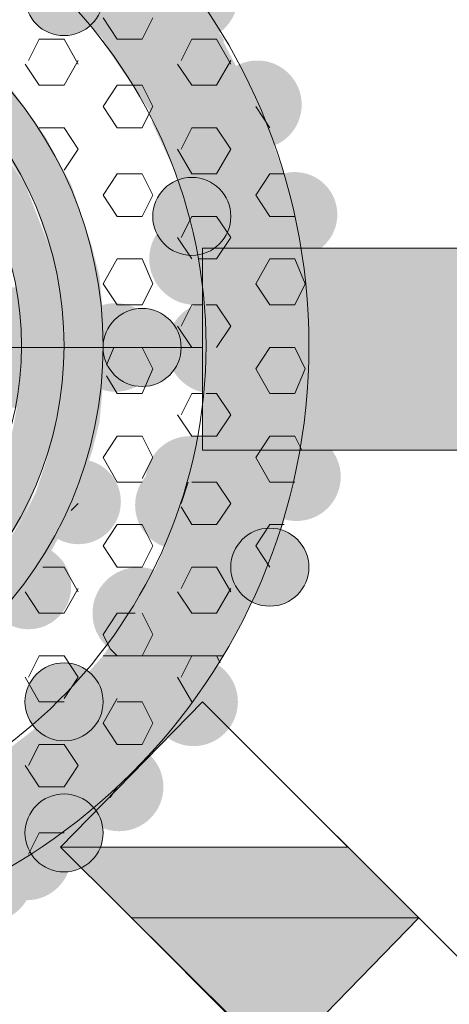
# Model space of a CAD drawing. Extents: x 3940905 to 4145695, y 925352 to 1109797.
# Tile 786 of 1056: x 4039066 to 4039127, y 1099836 to 1099977. Entities that reach past the tile are written whole.
import ezdxf

# ---------------------------------------------------------------- set-up
doc = ezdxf.new("R2010")
doc.units = 0
doc.header["$LTSCALE"] = 750
doc.header["$MEASUREMENT"] = 0
doc.layers.add('CKD Equipments', color=252, linetype='CONTINUOUS', lineweight=0)

msp = doc.modelspace()

# ---------------------------------------------------------------- hatches: boundary and pattern name
at = {"layer": 'CKD Equipments', "true_color": 0x808080}
h = msp.add_hatch(color=8, dxfattribs=at)
edge = h.paths.add_edge_path(flags=16)
edge.add_arc((4039090.55, 1099980.7), 6.36, 0, 360)
h = msp.add_hatch(color=8, dxfattribs=at)
edge = h.paths.add_edge_path(flags=16)
edge.add_arc((4039071.98, 1099980.7), 5.6, 0, 360)
h = msp.add_hatch(color=8, dxfattribs=at)
h.paths.add_polyline_path([(4039094.88, 1099974.59), (4039069.44, 1099983.24), (4039088.77, 1099983.24)])
h.paths.add_polyline_path([(4039077.58, 1099974.59), (4039094.88, 1099974.59), (4039069.44, 1099983.24)])
h = msp.add_hatch(color=8, dxfattribs=at)
h.paths.add_polyline_path([(4039094.88, 1099974.09), (4039077.58, 1099974.59), (4039094.88, 1099974.59)])
h.paths.add_polyline_path([(4039077.58, 1099974.09), (4039094.88, 1099974.09), (4039077.58, 1099974.59)])
h = msp.add_hatch(color=8, dxfattribs=at)
h.paths.add_polyline_path([(4039099.97, 1099964.42), (4039077.58, 1099974.09), (4039094.88, 1099974.09)])
h.paths.add_polyline_path([(4039084.19, 1099964.42), (4039099.97, 1099964.42), (4039077.58, 1099974.09)])
h = msp.add_hatch(color=8, dxfattribs=at)
edge = h.paths.add_edge_path(flags=16)
edge.add_arc((4039099.71, 1099965.18), 6.35, 0, 360)
h = msp.add_hatch(color=8, dxfattribs=at)
h.paths.add_polyline_path([(4039068.42, 1099961.87), (4039054.68, 1099969), (4039063.33, 1099969)])
h.paths.add_polyline_path([(4039061.3, 1099961.87), (4039068.42, 1099961.87), (4039054.68, 1099969)])
h.paths.add_polyline_path([(4039054.68, 1099969), (4039063.33, 1099969), (4039062.82, 1099969)], flags=16)
h = msp.add_hatch(color=8, dxfattribs=at)
h.paths.add_polyline_path([(4039100.99, 1099962.38), (4039084.19, 1099964.42), (4039099.97, 1099964.42)])
h.paths.add_polyline_path([(4039084.7, 1099962.38), (4039100.99, 1099962.38), (4039084.19, 1099964.42)])
h = msp.add_hatch(color=8, dxfattribs=at)
h.paths.add_polyline_path([(4039069.44, 1099960.35), (4039061.3, 1099961.87), (4039068.42, 1099961.87)])
h.paths.add_polyline_path([(4039062.32, 1099960.35), (4039069.44, 1099960.35), (4039061.3, 1099961.87)])
h = msp.add_hatch(color=8, dxfattribs=at)
h.paths.add_polyline_path([(4039104.04, 1099953.73), (4039084.7, 1099962.38), (4039100.99, 1099962.38)])
h.paths.add_polyline_path([(4039088.77, 1099953.73), (4039104.04, 1099953.73), (4039084.7, 1099962.38)])
h = msp.add_hatch(color=8, dxfattribs=at)
h.paths.add_polyline_path([(4039073, 1099953.73), (4039062.32, 1099960.35), (4039069.44, 1099960.35)])
h.paths.add_polyline_path([(4039066.39, 1099953.73), (4039073, 1099953.73), (4039062.32, 1099960.35)])
h = msp.add_hatch(color=8, dxfattribs=at)
h.paths.add_polyline_path([(4039066.39, 1099953.73), (4039056.72, 1099958.31), (4039063.33, 1099958.31)])
h.paths.add_polyline_path([(4039059.77, 1099953.73), (4039066.39, 1099953.73), (4039056.72, 1099958.31)])
h = msp.add_hatch(color=8, dxfattribs=at)
edge = h.paths.add_edge_path(flags=16)
edge.add_arc((4039090.3, 1099949.15), 5.6, 0, 360)
h = msp.add_hatch(color=8, dxfattribs=at)
edge = h.paths.add_edge_path(flags=16)
edge.add_arc((4039105.06, 1099949.41), 6.11, 0, 360)
h = msp.add_hatch(color=8, dxfattribs=at)
h.paths.add_polyline_path([(4039067.4, 1099951.19), (4039059.77, 1099953.73), (4039066.39, 1099953.73)])
h.paths.add_polyline_path([(4039061.3, 1099951.19), (4039067.4, 1099951.19), (4039059.77, 1099953.73)])
h = msp.add_hatch(color=8, dxfattribs=at)
h.paths.add_polyline_path([(4039074.02, 1099950.68), (4039066.39, 1099953.73), (4039073, 1099953.73)])
h.paths.add_polyline_path([(4039067.91, 1099950.68), (4039074.02, 1099950.68), (4039066.39, 1099953.73)])
h = msp.add_hatch(color=8, dxfattribs=at)
h.paths.add_polyline_path([(4039105.06, 1099949.66), (4039088.77, 1099953.73), (4039104.04, 1099953.73)])
h.paths.add_polyline_path([(4039089.79, 1099949.66), (4039105.06, 1099949.66), (4039088.77, 1099953.73)])
h = msp.add_hatch(color=8, dxfattribs=at)
h.paths.add_polyline_path([(4039069.95, 1099944.57), (4039061.3, 1099951.19), (4039067.4, 1099951.19)])
h.paths.add_polyline_path([(4039063.84, 1099944.57), (4039069.95, 1099944.57), (4039061.3, 1099951.19)])
h = msp.add_hatch(color=8, dxfattribs=at)
h.paths.add_polyline_path([(4039076.05, 1099944.57), (4039067.91, 1099950.68), (4039074.02, 1099950.68)])
h.paths.add_polyline_path([(4039069.95, 1099944.57), (4039076.05, 1099944.57), (4039067.91, 1099950.68)])
h = msp.add_hatch(color=8, dxfattribs=at)
edge = h.paths.add_edge_path(flags=16)
edge.add_arc((4039090.81, 1099943.05), 6.61, 0, 360)
h = msp.add_hatch(color=8, dxfattribs=at)
h.paths.add_polyline_path([(4039106.07, 1099942.03), (4039089.79, 1099949.66), (4039105.06, 1099949.66)])
h.paths.add_polyline_path([(4039091.83, 1099942.03), (4039106.07, 1099942.03), (4039089.79, 1099949.66)])
h = msp.add_hatch(color=8, dxfattribs=at)
h.paths.add_polyline_path([(4039070.46, 1099943.05), (4039063.84, 1099944.57), (4039069.95, 1099944.57)])
h.paths.add_polyline_path([(4039064.35, 1099943.05), (4039070.46, 1099943.05), (4039063.84, 1099944.57)])
h = msp.add_hatch(color=8, dxfattribs=at)
h.paths.add_polyline_path([(4039077.07, 1099940.5), (4039069.95, 1099944.57), (4039076.05, 1099944.57)])
h.paths.add_polyline_path([(4039070.97, 1099940.5), (4039077.07, 1099940.5), (4039069.95, 1099944.57)])
at = {"layer": 'CKD Equipments', "true_color": 0xff0000}
h = msp.add_hatch(color=1, dxfattribs=at)
h.paths.add_polyline_path([(4039091.83, 1099915.57), (4039143.73, 1099944.57), (4039091.83, 1099944.57)])
h.paths.add_polyline_path([(4039143.73, 1099915.57), (4039091.83, 1099915.57), (4039143.73, 1099944.57)])
at = {"layer": 'CKD Equipments', "true_color": 0x808080}
h = msp.add_hatch(color=8, dxfattribs=at)
h.paths.add_polyline_path([(4039071.98, 1099934.91), (4039064.35, 1099943.05), (4039070.46, 1099943.05)])
h.paths.add_polyline_path([(4039065.88, 1099934.91), (4039071.98, 1099934.91), (4039064.35, 1099943.05)])
h = msp.add_hatch(color=8, dxfattribs=at)
h.paths.add_polyline_path([(4039107.09, 1099936.94), (4039091.83, 1099942.03), (4039106.07, 1099942.03)])
h.paths.add_polyline_path([(4039092.34, 1099936.94), (4039107.09, 1099936.94), (4039091.83, 1099942.03)])
h = msp.add_hatch(color=8, dxfattribs=at)
h.paths.add_polyline_path([(4039077.58, 1099934.91), (4039070.97, 1099940.5), (4039077.07, 1099940.5)])
h.paths.add_polyline_path([(4039071.98, 1099934.91), (4039077.58, 1099934.91), (4039070.97, 1099940.5)])
h = msp.add_hatch(color=8, dxfattribs=at)
h.paths.add_polyline_path([(4039066.39, 1099934.4), (4038975.82, 1099938.98), (4039065.37, 1099938.98)])
h.paths.add_polyline_path([(4038975.31, 1099934.4), (4039066.39, 1099934.4), (4038975.82, 1099938.98)])
h = msp.add_hatch(color=8, dxfattribs=at)
edge = h.paths.add_edge_path(flags=16)
edge.add_arc((4039079.36, 1099930.33), 6.36, 0, 360)
h = msp.add_hatch(color=8, dxfattribs=at)
edge = h.paths.add_edge_path(flags=16)
edge.add_arc((4039093.35, 1099930.33), 6.61, 0, 360)
h = msp.add_hatch(color=8, dxfattribs=at)
h.paths.add_polyline_path([(4039107.09, 1099930.33), (4039092.34, 1099936.94), (4039107.09, 1099936.94)])
h.paths.add_polyline_path([(4039092.84, 1099930.33), (4039107.09, 1099930.33), (4039092.34, 1099936.94)])
h = msp.add_hatch(color=8, dxfattribs=at)
h.paths.add_polyline_path([(4039071.98, 1099934.4), (4039065.88, 1099934.91), (4039071.98, 1099934.91)])
h.paths.add_polyline_path([(4039066.39, 1099934.4), (4039071.98, 1099934.4), (4039065.88, 1099934.91)])
h = msp.add_hatch(color=8, dxfattribs=at)
h.paths.add_polyline_path([(4039078.09, 1099930.33), (4039071.98, 1099934.91), (4039077.58, 1099934.91)])
h.paths.add_polyline_path([(4039071.98, 1099930.33), (4039078.09, 1099930.33), (4039071.98, 1099934.91)])
h = msp.add_hatch(color=8, dxfattribs=at)
edge = h.paths.add_edge_path(flags=16)
edge.add_arc((4039083.18, 1099930.33), 5.6, 0, 360)
h = msp.add_hatch(color=8, dxfattribs=at)
h.paths.add_polyline_path([(4039066.39, 1099930.33), (4038975.31, 1099934.4), (4039066.39, 1099934.4)])
h.paths.add_polyline_path([(4038974.8, 1099930.33), (4039066.39, 1099930.33), (4038975.31, 1099934.4)])
h = msp.add_hatch(color=8, dxfattribs=at)
h.paths.add_polyline_path([(4039071.98, 1099925.75), (4039066.39, 1099934.4), (4039071.98, 1099934.4)])
h.paths.add_polyline_path([(4039066.39, 1099925.75), (4039071.98, 1099925.75), (4039066.39, 1099934.4)])
h = msp.add_hatch(color=8, dxfattribs=at)
h.paths.add_polyline_path([(4039066.39, 1099925.75), (4038974.8, 1099930.33), (4039066.39, 1099930.33)])
h.paths.add_polyline_path([(4038975.31, 1099925.75), (4039066.39, 1099925.75), (4038974.8, 1099930.33)])
h = msp.add_hatch(color=8, dxfattribs=at)
h.paths.add_polyline_path([(4039077.58, 1099925.24), (4039071.98, 1099930.33), (4039078.09, 1099930.33)])
h.paths.add_polyline_path([(4039071.98, 1099925.24), (4039077.58, 1099925.24), (4039071.98, 1099930.33)])
h = msp.add_hatch(color=8, dxfattribs=at)
h.paths.add_polyline_path([(4039107.09, 1099923.71), (4039092.84, 1099930.33), (4039107.09, 1099930.33)])
h.paths.add_polyline_path([(4039092.34, 1099923.71), (4039107.09, 1099923.71), (4039092.84, 1099930.33)])
h = msp.add_hatch(color=8, dxfattribs=at)
h.paths.add_polyline_path([(4039065.37, 1099921.68), (4038975.31, 1099925.75), (4039066.39, 1099925.75)])
h.paths.add_polyline_path([(4038975.82, 1099921.68), (4039065.37, 1099921.68), (4038975.31, 1099925.75)])
h = msp.add_hatch(color=8, dxfattribs=at)
h.paths.add_polyline_path([(4039070.46, 1099917.1), (4039065.88, 1099925.24), (4039071.98, 1099925.24)])
h.paths.add_polyline_path([(4039064.35, 1099917.1), (4039070.46, 1099917.1), (4039065.88, 1099925.24)])
h = msp.add_hatch(color=8, dxfattribs=at)
h.paths.add_polyline_path([(4039071.98, 1099925.24), (4039066.39, 1099925.75), (4039071.98, 1099925.75)])
h.paths.add_polyline_path([(4039065.88, 1099925.24), (4039071.98, 1099925.24), (4039066.39, 1099925.75)])
h = msp.add_hatch(color=8, dxfattribs=at)
h.paths.add_polyline_path([(4039077.07, 1099919.64), (4039071.98, 1099925.24), (4039077.58, 1099925.24)])
h.paths.add_polyline_path([(4039070.97, 1099919.64), (4039077.07, 1099919.64), (4039071.98, 1099925.24)])
h = msp.add_hatch(color=8, dxfattribs=at)
h.paths.add_polyline_path([(4039106.07, 1099918.12), (4039092.34, 1099923.71), (4039107.09, 1099923.71)])
h.paths.add_polyline_path([(4039091.83, 1099918.12), (4039106.07, 1099918.12), (4039092.34, 1099923.71)])
h = msp.add_hatch(color=8, dxfattribs=at)
h.paths.add_polyline_path([(4039076.05, 1099915.57), (4039070.97, 1099919.64), (4039077.07, 1099919.64)])
h.paths.add_polyline_path([(4039069.95, 1099915.57), (4039076.05, 1099915.57), (4039070.97, 1099919.64)])
h = msp.add_hatch(color=8, dxfattribs=at)
h.paths.add_polyline_path([(4039105.06, 1099910.48), (4039091.83, 1099918.12), (4039106.07, 1099918.12)])
h.paths.add_polyline_path([(4039089.79, 1099910.48), (4039105.06, 1099910.48), (4039091.83, 1099918.12)])
h = msp.add_hatch(color=8, dxfattribs=at)
edge = h.paths.add_edge_path(flags=16)
edge.add_arc((4039105.31, 1099911.76), 6.35, 0, 360)
h = msp.add_hatch(color=8, dxfattribs=at)
h.paths.add_polyline_path([(4039069.95, 1099915.57), (4039064.35, 1099917.1), (4039070.46, 1099917.1)])
h.paths.add_polyline_path([(4039063.84, 1099915.57), (4039069.95, 1099915.57), (4039064.35, 1099917.1)])
h = msp.add_hatch(color=8, dxfattribs=at)
edge = h.paths.add_edge_path(flags=16)
edge.add_arc((4039090.05, 1099911.25), 6.35, 0, 360)
h = msp.add_hatch(color=8, dxfattribs=at)
h.paths.add_polyline_path([(4039067.4, 1099908.96), (4039063.84, 1099915.57), (4039069.95, 1099915.57)])
h.paths.add_polyline_path([(4039061.3, 1099908.96), (4039067.4, 1099908.96), (4039063.84, 1099915.57)])
h = msp.add_hatch(color=8, dxfattribs=at)
h.paths.add_polyline_path([(4039074.02, 1099909.47), (4039069.95, 1099915.57), (4039076.05, 1099915.57)])
h.paths.add_polyline_path([(4039067.91, 1099909.47), (4039074.02, 1099909.47), (4039069.95, 1099915.57)])
h = msp.add_hatch(color=8, dxfattribs=at)
edge = h.paths.add_edge_path(flags=16)
edge.add_arc((4039074.02, 1099908.19), 6.11, 0, 360)
h = msp.add_hatch(color=8, dxfattribs=at)
edge = h.paths.add_edge_path(flags=16)
edge.add_arc((4039088.52, 1099907.68), 6.35, 0, 360)
h = msp.add_hatch(color=8, dxfattribs=at)
h.paths.add_polyline_path([(4039073, 1099906.41), (4039067.91, 1099909.47), (4039074.02, 1099909.47)])
h.paths.add_polyline_path([(4039066.39, 1099906.41), (4039073, 1099906.41), (4039067.91, 1099909.47)])
h = msp.add_hatch(color=8, dxfattribs=at)
h.paths.add_polyline_path([(4039104.04, 1099906.92), (4039089.79, 1099910.48), (4039105.06, 1099910.48)])
h.paths.add_polyline_path([(4039088.77, 1099906.92), (4039104.04, 1099906.92), (4039089.79, 1099910.48)])
h = msp.add_hatch(color=8, dxfattribs=at)
h.paths.add_polyline_path([(4039066.39, 1099906.41), (4039061.3, 1099908.96), (4039067.4, 1099908.96)])
h.paths.add_polyline_path([(4039059.77, 1099906.41), (4039066.39, 1099906.41), (4039061.3, 1099908.96)])
h = msp.add_hatch(color=8, dxfattribs=at)
h.paths.add_polyline_path([(4039100.99, 1099897.76), (4039088.77, 1099906.92), (4039104.04, 1099906.92)])
h.paths.add_polyline_path([(4039084.7, 1099897.76), (4039100.99, 1099897.76), (4039088.77, 1099906.92)])
h = msp.add_hatch(color=8, dxfattribs=at)
h.paths.add_polyline_path([(4039063.33, 1099901.83), (4039059.77, 1099906.41), (4039066.39, 1099906.41)])
h.paths.add_polyline_path([(4039056.72, 1099901.83), (4039063.33, 1099901.83), (4039059.77, 1099906.41)])
h = msp.add_hatch(color=8, dxfattribs=at)
h.paths.add_polyline_path([(4039069.44, 1099899.8), (4039066.39, 1099906.41), (4039073, 1099906.41)])
h.paths.add_polyline_path([(4039062.32, 1099899.8), (4039069.44, 1099899.8), (4039066.39, 1099906.41)])
h = msp.add_hatch(color=8, dxfattribs=at)
edge = h.paths.add_edge_path(flags=16)
edge.add_arc((4039101.49, 1099898.78), 5.6, 0, 360)
h = msp.add_hatch(color=8, dxfattribs=at)
edge = h.paths.add_edge_path(flags=16)
edge.add_arc((4039066.89, 1099895.98), 6.11, 0, 360)
h = msp.add_hatch(color=8, dxfattribs=at)
h.paths.add_polyline_path([(4039068.42, 1099898.27), (4039062.32, 1099899.8), (4039069.44, 1099899.8)])
h.paths.add_polyline_path([(4039061.3, 1099898.27), (4039068.42, 1099898.27), (4039062.32, 1099899.8)])
h = msp.add_hatch(color=8, dxfattribs=at)
h.paths.add_polyline_path([(4039063.33, 1099891.66), (4039061.3, 1099898.27), (4039068.42, 1099898.27)])
h.paths.add_polyline_path([(4039054.68, 1099891.66), (4039063.33, 1099891.66), (4039061.3, 1099898.27)])
h = msp.add_hatch(color=8, dxfattribs=at)
edge = h.paths.add_edge_path(flags=16)
edge.add_arc((4039082.67, 1099892.17), 6.61, 0, 360)
h = msp.add_hatch(color=8, dxfattribs=at)
h.paths.add_polyline_path([(4039099.97, 1099895.73), (4039084.7, 1099897.76), (4039100.99, 1099897.76)])
h.paths.add_polyline_path([(4039084.19, 1099895.73), (4039099.97, 1099895.73), (4039084.7, 1099897.76)])
h = msp.add_hatch(color=8, dxfattribs=at)
h.paths.add_polyline_path([(4039094.88, 1099886.06), (4039084.19, 1099895.73), (4039099.97, 1099895.73)])
h.paths.add_polyline_path([(4039077.58, 1099886.06), (4039094.88, 1099886.06), (4039084.19, 1099895.73)])
h = msp.add_hatch(color=8, dxfattribs=at)
h.paths.add_polyline_path([(4039088.77, 1099876.9), (4039077.58, 1099886.06), (4039094.88, 1099886.06)])
h.paths.add_polyline_path([(4039069.44, 1099876.9), (4039088.77, 1099876.9), (4039077.58, 1099886.06)])
h = msp.add_hatch(color=8, dxfattribs=at)
edge = h.paths.add_edge_path(flags=16)
edge.add_arc((4039090.55, 1099879.45), 6.36, 0, 360)
h = msp.add_hatch(color=8, dxfattribs=at)
edge = h.paths.add_edge_path(flags=16)
edge.add_arc((4039071.98, 1099879.45), 5.6, 0, 360)
h = msp.add_hatch(color=8, dxfattribs=at)
h.paths.add_polyline_path([(4039087.25, 1099874.87), (4039069.44, 1099876.9), (4039088.77, 1099876.9)])
h.paths.add_polyline_path([(4039066.89, 1099874.87), (4039087.25, 1099874.87), (4039069.44, 1099876.9)])
h = msp.add_hatch(color=8, dxfattribs=at)
h.paths.add_polyline_path([(4039082.67, 1099869.78), (4039066.89, 1099874.87), (4039087.25, 1099874.87)])
h.paths.add_polyline_path([(4039060.28, 1099869.78), (4039082.67, 1099869.78), (4039066.89, 1099874.87)])
h = msp.add_hatch(color=8, dxfattribs=at)
edge = h.paths.add_edge_path(flags=16)
edge.add_arc((4039079.87, 1099867.23), 6.36, 0, 360)
h = msp.add_hatch(color=8, dxfattribs=at)
h.paths.add_polyline_path([(4039078.09, 1099865.2), (4039060.28, 1099869.78), (4039082.67, 1099869.78)])
h.paths.add_polyline_path([(4039052.14, 1099865.2), (4039078.09, 1099865.2), (4039060.28, 1099869.78)])
h = msp.add_hatch(color=8, dxfattribs=at)
edge = h.paths.add_edge_path(flags=16)
edge.add_arc((4039071.98, 1099860.62), 5.6, 0, 360)
h = msp.add_hatch(color=8, dxfattribs=at)
h.paths.add_polyline_path([(4039071.47, 1099860.11), (4039049.6, 1099864.18), (4039076.56, 1099864.18)])
h.paths.add_polyline_path([(4039038.4, 1099860.11), (4039071.47, 1099860.11), (4039049.6, 1099864.18)])
h = msp.add_hatch(color=8, dxfattribs=at)
h.paths.add_polyline_path([(4039076.56, 1099864.18), (4039052.14, 1099865.2), (4039078.09, 1099865.2)])
h.paths.add_polyline_path([(4039049.6, 1099864.18), (4039076.56, 1099864.18), (4039052.14, 1099865.2)])
h = msp.add_hatch(color=8, dxfattribs=at)
edge = h.paths.add_edge_path(flags=16)
edge.add_arc((4039066.64, 1099857.31), 6.35, 0, 360)
h = msp.add_hatch(color=8, dxfattribs=at)
h.paths.add_polyline_path([(4039068.93, 1099858.58), (4039038.4, 1099860.11), (4039071.47, 1099860.11)])
h.paths.add_polyline_path([(4039026.7, 1099858.58), (4039068.93, 1099858.58), (4039038.4, 1099860.11)])
h = msp.add_hatch(color=8, dxfattribs=at)
edge = h.paths.add_edge_path(flags=16)
edge.add_arc((4039061.3, 1099854.01), 6.11, 0, 360)
h = msp.add_hatch(color=8, dxfattribs=at)
h.paths.add_polyline_path([(4039067.91, 1099857.57), (4038972.76, 1099858.58), (4039068.93, 1099858.58)])
h.paths.add_polyline_path([(4038974.29, 1099857.57), (4039067.91, 1099857.57), (4038972.76, 1099858.58)])
at = {"layer": 'CKD Equipments', "true_color": 0xff0000}
h = msp.add_hatch(color=1, dxfattribs=at)
h.paths.add_polyline_path([(4039081.65, 1099848.41), (4039112.69, 1099858.58), (4039071.47, 1099858.58)])
h.paths.add_polyline_path([(4039122.86, 1099848.41), (4039081.65, 1099848.41), (4039112.69, 1099858.58)])
at = {"layer": 'CKD Equipments', "true_color": 0x808080}
h = msp.add_hatch(color=8, dxfattribs=at)
h.paths.add_polyline_path([(4039061.3, 1099854.01), (4038974.29, 1099857.57), (4039067.91, 1099857.57)])
h.paths.add_polyline_path([(4038979.38, 1099854.01), (4039061.3, 1099854.01), (4038974.29, 1099857.57)])

# ---------------------------------------------------------------- linework, layer by layer
at = {"layer": 'CKD Equipments', "color": 8, "true_color": 0x808080}
for p, q in [((4039077.58, 1099977.65, -7.61), (4039079.61, 1099974.59, -7.61)), ((4039084.7, 1099977.65, -7.61), (4039083.18, 1099974.59, -7.61)), ((4039068.42, 1099974.59, -7.61), (4039066.89, 1099971.54, -7.61)), ((4039071.98, 1099974.59, -7.61), (4039068.42, 1099974.59, -7.61)), ((4039071.98, 1099974.59, -7.61), (4039074.02, 1099971.03, -7.61)), ((4039083.18, 1099974.59, -7.61), (4039079.61, 1099974.59, -7.61)), ((4039090.3, 1099974.59, -7.61), (4039088.77, 1099971.54, -7.61)), ((4039093.86, 1099974.59, -7.61), (4039090.3, 1099974.59, -7.61)), ((4039093.86, 1099974.59, -7.61), (4039095.9, 1099971.03, -7.61)), ((4039074.02, 1099971.54, -7.61), (4039071.98, 1099967.98, -7.61)), ((4039095.9, 1099971.54, -7.61), (4039093.86, 1099967.98, -7.61)), ((4039066.39, 1099971.03, -7.61), (4039068.42, 1099967.98, -7.61)), ((4039088.26, 1099971.03, -7.61), (4039090.3, 1099967.98, -7.61)), ((4039071.98, 1099967.98, -7.61), (4039068.42, 1099967.98, -7.61)), ((4039079.61, 1099967.98, -7.61), (4039077.58, 1099964.93, -7.61)), ((4039081.65, 1099967.98, -7.61), (4039079.61, 1099967.98, -7.61)), ((4039083.18, 1099967.98, -7.61), (4039081.65, 1099967.98, -7.61)), ((4039083.18, 1099967.98, -7.61), (4039084.7, 1099964.93, -7.61)), ((4039093.86, 1099967.98, -7.61), (4039090.3, 1099967.98, -7.61)), ((4039077.58, 1099964.93, -7.61), (4039079.61, 1099961.87, -7.61)), ((4039084.7, 1099964.93, -7.61), (4039084.19, 1099963.91, -7.61)), ((4039099.46, 1099964.93, -7.61), (4039101.49, 1099961.87, -7.61)), ((4039084.19, 1099963.91, -7.61), (4039083.18, 1099961.87, -7.61)), ((4039071.98, 1099961.87, -7.61), (4039068.42, 1099961.87, -7.61)), ((4039071.98, 1099961.87, -7.61), (4039074.02, 1099958.82, -7.61)), ((4039083.18, 1099961.87, -7.61), (4039079.61, 1099961.87, -7.61)), ((4039090.3, 1099961.87, -7.61), (4039088.77, 1099958.82, -7.61)), ((4039093.86, 1099961.87, -7.61), (4039090.3, 1099961.87, -7.61)), ((4039093.86, 1099961.87, -7.61), (4039095.9, 1099958.82, -7.61)), ((4039074.02, 1099958.82, -7.61), (4039071.98, 1099955.77, -7.61)), ((4039088.26, 1099958.82, -7.61), (4039090.3, 1099955.26, -7.61)), ((4039095.9, 1099958.82, -7.61), (4039093.86, 1099955.26, -7.61)), ((4039079.61, 1099955.26, -7.61), (4039077.58, 1099952.21, -7.61)), ((4039083.18, 1099955.26, -7.61), (4039079.61, 1099955.26, -7.61)), ((4039083.18, 1099955.26, -7.61), (4039084.7, 1099952.21, -7.61)), ((4039093.86, 1099955.26, -7.61), (4039090.3, 1099955.26, -7.61)), ((4039101.49, 1099955.26, -7.61), (4039099.46, 1099952.21, -7.61)), ((4039103.53, 1099955.26, -7.61), (4039101.49, 1099955.26, -7.61)), ((4039077.58, 1099952.21, -7.61), (4039079.61, 1099949.15, -7.61)), ((4039084.7, 1099952.21, -7.61), (4039083.18, 1099949.15, -7.61)), ((4039099.46, 1099952.21, -7.61), (4039101.49, 1099949.15, -7.61)), ((4039083.18, 1099949.15, -7.61), (4039079.61, 1099949.15, -7.61)), ((4039090.3, 1099949.15, -7.61), (4039088.77, 1099946.1, -7.61)), ((4039093.86, 1099949.15, -7.61), (4039090.3, 1099949.15, -7.61)), ((4039093.86, 1099949.15, -7.61), (4039095.9, 1099946.1, -7.61)), ((4039105.06, 1099949.15, -7.61), (4039101.49, 1099949.15, -7.61)), ((4039088.26, 1099946.1, -7.61), (4039090.3, 1099943.05, -7.61)), ((4039095.9, 1099946.1, -7.61), (4039093.86, 1099943.05, -7.61)), ((4039195.62, 1099944.57, -7.61), (4039091.83, 1099944.57, -7.61)), ((4039091.83, 1099944.57, -7.61), (4039091.83, 1099915.57, -7.61)), ((4039079.61, 1099943.05, -7.61), (4039077.58, 1099939.49, -7.61)), ((4039083.18, 1099943.05, -7.61), (4039079.61, 1099943.05, -7.61)), ((4039083.18, 1099943.05, -7.61), (4039084.7, 1099939.49, -7.61)), ((4039093.86, 1099943.05, -7.61), (4039091.32, 1099943.05, -7.61)), ((4039101.49, 1099943.05, -7.61), (4039099.46, 1099939.49, -7.61)), ((4039105.06, 1099943.05, -7.61), (4039101.49, 1099943.05, -7.61)), ((4039105.06, 1099943.05, -7.61), (4039106.58, 1099939.49, -7.61)), ((4039077.58, 1099939.49, -7.61), (4039079.61, 1099936.43, -7.61)), ((4039084.7, 1099939.49, -7.61), (4039083.18, 1099936.43, -7.61)), ((4039099.46, 1099939.49, -7.61), (4039101.49, 1099936.43, -7.61)), ((4039106.58, 1099939.49, -7.61), (4039105.06, 1099936.43, -7.61)), ((4039083.18, 1099936.43, -7.61), (4039079.61, 1099936.43, -7.61)), ((4039090.3, 1099936.43, -7.61), (4039088.77, 1099933.38, -7.61)), ((4039091.83, 1099936.43, -7.61), (4039090.3, 1099936.43, -7.61)), ((4039093.86, 1099936.43, -7.61), (4039092.34, 1099936.43, -7.61)), ((4039093.86, 1099936.43, -7.61), (4039095.9, 1099933.38, -7.61)), ((4039105.06, 1099936.43, -7.61), (4039101.49, 1099936.43, -7.61)), ((4039088.26, 1099933.38, -7.61), (4039090.3, 1099930.33, -7.61)), ((4039095.9, 1099933.38, -7.61), (4039093.86, 1099930.33, -7.61)), ((4039091.83, 1099930.33, -7.61), (4038949.36, 1099930.33, -7.61)), ((4039079.11, 1099930.33, -7.61), (4039078.09, 1099927.78, -7.61)), ((4039083.18, 1099930.33, -7.61), (4039079.61, 1099930.33, -7.61)), ((4039083.18, 1099930.33, -7.61), (4039084.7, 1099927.27, -7.61)), ((4039091.83, 1099930.33, -7.61), (4039090.3, 1099930.33, -7.61)), ((4039101.49, 1099930.33, -7.61), (4039099.46, 1099927.27, -7.61)), ((4039105.06, 1099930.33, -7.61), (4039101.49, 1099930.33, -7.61)), ((4039105.06, 1099930.33, -7.61), (4039106.58, 1099927.27, -7.61)), ((4039078.09, 1099926.26, -7.61), (4039079.61, 1099923.71, -7.61)), ((4039084.7, 1099927.27, -7.61), (4039083.18, 1099923.71, -7.61)), ((4039099.46, 1099927.27, -7.61), (4039101.49, 1099923.71, -7.61)), ((4039106.58, 1099927.27, -7.61), (4039105.06, 1099923.71, -7.61)), ((4039083.18, 1099923.71, -7.61), (4039079.61, 1099923.71, -7.61)), ((4039090.3, 1099923.71, -7.61), (4039088.77, 1099920.66, -7.61)), ((4039091.83, 1099923.71, -7.61), (4039090.3, 1099923.71, -7.61)), ((4039093.86, 1099923.71, -7.61), (4039092.34, 1099923.71, -7.61)), ((4039093.86, 1099923.71, -7.61), (4039095.9, 1099920.66, -7.61)), ((4039105.06, 1099923.71, -7.61), (4039101.49, 1099923.71, -7.61)), ((4039088.26, 1099920.66, -7.61), (4039090.3, 1099917.61, -7.61)), ((4039095.9, 1099920.66, -7.61), (4039093.86, 1099917.61, -7.61)), ((4039079.61, 1099917.61, -7.61), (4039077.58, 1099914.55, -7.61)), ((4039083.18, 1099917.61, -7.61), (4039079.61, 1099917.61, -7.61)), ((4039083.18, 1099917.61, -7.61), (4039084.7, 1099914.55, -7.61)), ((4039091.83, 1099917.61, -7.61), (4039090.3, 1099917.61, -7.61)), ((4039093.86, 1099917.61, -7.61), (4039091.83, 1099917.61, -7.61)), ((4039101.49, 1099917.61, -7.61), (4039099.46, 1099914.55, -7.61)), ((4039105.06, 1099917.61, -7.61), (4039101.49, 1099917.61, -7.61)), ((4039105.06, 1099917.61, -7.61), (4039106.07, 1099915.57, -7.61)), ((4039091.83, 1099915.57, -7.61), (4039195.62, 1099915.57, -7.61)), ((4039077.58, 1099914.55, -7.61), (4039079.61, 1099910.99, -7.61)), ((4039084.7, 1099914.55, -7.61), (4039083.18, 1099911.5, -7.61)), ((4039099.46, 1099914.55, -7.61), (4039101.49, 1099910.99, -7.61)), ((4039083.18, 1099910.99, -7.61), (4039079.61, 1099910.99, -7.61)), ((4039089.79, 1099910.99, -7.61), (4039088.77, 1099907.94, -7.61)), ((4039093.86, 1099910.99, -7.61), (4039090.3, 1099910.99, -7.61)), ((4039093.86, 1099910.99, -7.61), (4039095.9, 1099907.94, -7.61)), ((4039105.06, 1099910.99, -7.61), (4039101.49, 1099910.99, -7.61)), ((4039074.02, 1099907.94, -7.61), (4039073, 1099906.92, -7.61)), ((4039095.9, 1099907.94, -7.61), (4039093.86, 1099904.89, -7.61)), ((4039088.77, 1099907.43, -7.61), (4039090.3, 1099904.89, -7.61)), ((4039079.61, 1099904.89, -7.61), (4039077.58, 1099901.83, -7.61)), ((4039083.18, 1099904.89, -7.61), (4039079.61, 1099904.89, -7.61)), ((4039083.18, 1099904.89, -7.61), (4039084.7, 1099901.83, -7.61)), ((4039093.86, 1099904.89, -7.61), (4039090.3, 1099904.89, -7.61)), ((4039101.49, 1099904.89, -7.61), (4039099.46, 1099901.83, -7.61)), ((4039103.53, 1099904.89, -7.61), (4039101.49, 1099904.89, -7.61)), ((4039077.58, 1099901.83, -7.61), (4039079.61, 1099898.78, -7.61)), ((4039084.7, 1099901.83, -7.61), (4039083.18, 1099898.78, -7.61)), ((4039099.46, 1099901.83, -7.61), (4039101.49, 1099898.78, -7.61)), ((4039071.98, 1099898.78, -7.61), (4039068.93, 1099898.78, -7.61)), ((4039071.98, 1099898.78, -7.61), (4039074.02, 1099895.22, -7.61)), ((4039083.18, 1099898.78, -7.61), (4039079.61, 1099898.78, -7.61)), ((4039090.3, 1099898.78, -7.61), (4039088.77, 1099895.73, -7.61)), ((4039093.86, 1099898.78, -7.61), (4039090.3, 1099898.78, -7.61)), ((4039093.86, 1099898.78, -7.61), (4039095.9, 1099895.22, -7.61)), ((4039066.39, 1099895.22, -7.61), (4039068.42, 1099892.17, -7.61)), ((4039074.02, 1099895.73, -7.61), (4039071.98, 1099892.17, -7.61)), ((4039088.26, 1099895.22, -7.61), (4039090.3, 1099892.17, -7.61)), ((4039095.9, 1099895.73, -7.61), (4039093.86, 1099892.17, -7.61)), ((4039071.98, 1099892.17, -7.61), (4039068.42, 1099892.17, -7.61)), ((4039079.61, 1099892.17, -7.61), (4039077.58, 1099889.11, -7.61)), ((4039082.16, 1099892.17, -7.61), (4039079.61, 1099892.17, -7.61)), ((4039083.18, 1099892.17, -7.61), (4039084.7, 1099889.11, -7.61)), ((4039093.86, 1099892.17, -7.61), (4039090.3, 1099892.17, -7.61)), ((4039077.58, 1099889.11, -7.61), (4039078.6, 1099887.08, -7.61)), ((4039084.7, 1099889.11, -7.61), (4039083.18, 1099886.06, -7.61)), ((4039078.6, 1099887.08, -7.61), (4039079.61, 1099886.06, -7.61)), ((4039068.42, 1099886.06, -7.61), (4039066.89, 1099883.01, -7.61)), ((4039071.98, 1099886.06, -7.61), (4039068.42, 1099886.06, -7.61)), ((4039071.98, 1099886.06, -7.61), (4039074.02, 1099883.01, -7.61)), ((4039094.88, 1099886.06, -7.61), (4039077.58, 1099886.06, -7.61)), ((4039077.58, 1099886.06, -7.61), (4039077.58, 1099886.06, -7.61)), ((4039077.58, 1099886.06, -7.61), (4039094.88, 1099886.06, -7.61)), ((4039077.58, 1099886.06, -7.61), (4039077.58, 1099886.06, -7.61)), ((4039077.58, 1099886.06, -7.61), (4039094.88, 1099886.06, -7.61)), ((4039094.88, 1099886.06, -7.61), (4039077.58, 1099886.06, -7.61)), ((4039077.58, 1099886.06, -7.61), (4039077.58, 1099886.06, -7.61)), ((4039083.18, 1099886.06, -7.61), (4039079.61, 1099886.06, -7.61)), ((4039090.3, 1099886.06, -7.61), (4039088.77, 1099883.01, -7.61)), ((4039093.86, 1099886.06, -7.61), (4039090.3, 1099886.06, -7.61)), ((4039093.86, 1099886.06, -7.61), (4039094.37, 1099885.04, -7.61)), ((4039066.39, 1099883.01, -7.61), (4039068.42, 1099879.45, -7.61)), ((4039074.02, 1099883.01, -7.61), (4039071.98, 1099879.95, -7.61)), ((4039088.26, 1099883.01, -7.61), (4039090.3, 1099879.45, -7.61)), ((4039079.61, 1099879.95, -7.61), (4039077.58, 1099876.39, -7.61)), ((4039071.98, 1099879.45, -7.61), (4039068.42, 1099879.45, -7.61)), ((4039071.47, 1099858.58, -7.61), (4039091.83, 1099879.45, -7.61)), ((4039083.18, 1099879.45, -7.61), (4039079.61, 1099879.45, -7.61)), ((4039083.18, 1099879.45, -7.61), (4039084.7, 1099876.39, -7.61)), ((4039091.83, 1099879.45, -7.61), (4039185.45, 1099785.82, -7.61)), ((4039077.58, 1099876.39, -7.61), (4039079.61, 1099873.34, -7.61)), ((4039084.7, 1099876.39, -7.61), (4039083.18, 1099873.34, -7.61)), ((4039068.42, 1099873.34, -7.61), (4039066.89, 1099870.29, -7.61)), ((4039071.98, 1099873.34, -7.61), (4039068.42, 1099873.34, -7.61)), ((4039071.98, 1099873.34, -7.61), (4039074.02, 1099870.29, -7.61)), ((4039083.18, 1099873.34, -7.61), (4039079.61, 1099873.34, -7.61)), ((4039066.39, 1099870.29, -7.61), (4039068.42, 1099867.23, -7.61)), ((4039074.02, 1099870.29, -7.61), (4039071.98, 1099867.23, -7.61)), ((4039071.98, 1099867.23, -7.61), (4039068.42, 1099867.23, -7.61)), ((4039079.61, 1099867.23, -7.61), (4039078.6, 1099865.71, -7.61)), ((4039068.42, 1099860.62, -7.61), (4039066.89, 1099857.57, -7.61)), ((4039071.98, 1099860.62, -7.61), (4039068.42, 1099860.62, -7.61)), ((4039071.47, 1099858.58, -7.61), (4039165.1, 1099765.47, -7.61)), ((4039122.86, 1099848.41, -7.61), (4039102.51, 1099827.55, -7.61)), ((4039102.51, 1099827.55, -7.61), (4039122.86, 1099848.41, -7.61)), ((4039122.86, 1099848.41, -7.61), (4039102.51, 1099827.55, -7.61)), ((4039122.86, 1099848.41, -7.61), (4039122.86, 1099848.41, -7.61)), ((4039143.73, 1099827.55, -7.61), (4039122.86, 1099848.41, -7.61)), ((4039122.86, 1099848.41, -7.61), (4039122.86, 1099848.41, -7.61))]:
    msp.add_line(p, q, dxfattribs=at)
at = {"layer": 'CKD Equipments', "color": 1, "true_color": 0xff0000}
for p, q in [((4039091.83, 1099879.45, -7.61), (4039071.47, 1099858.58, -7.61)), ((4039071.47, 1099858.58, -7.61), (4039091.83, 1099879.45, -7.61)), ((4039091.83, 1099879.45, -7.61), (4039071.47, 1099858.58, -7.61)), ((4039091.83, 1099879.45, -7.61), (4039091.83, 1099879.45, -7.61)), ((4039112.69, 1099858.58, -7.61), (4039091.83, 1099879.45, -7.61)), ((4039091.83, 1099879.45, -7.61), (4039091.83, 1099879.45, -7.61)), ((4039071.47, 1099858.58, -7.61), (4039112.69, 1099858.58, -7.61)), ((4039122.86, 1099848.41, -7.61), (4039081.65, 1099848.41, -7.61)), ((4039081.65, 1099848.41, -7.61), (4039102.51, 1099827.55, -7.61)), ((4039102.51, 1099827.55, -7.61), (4039122.86, 1099848.41, -7.61))]:
    msp.add_line(p, q, dxfattribs=at)
at = {"layer": 'CKD Equipments', "color": 8, "true_color": 0x808080}
for centre, radius in [((4039020.34, 1099930.58, -7.61), 86.75), ((4039020.34, 1099930.58, -7.61), 72), ((4039020.34, 1099930.58, -7.61), 57.24), ((4039071.98, 1099980.7, -7.61), 5.6), ((4039020.34, 1099930.58, -7.61), 51.64), ((4039020.34, 1099930.58, -7.61), 45.54), ((4039090.3, 1099949.15, -7.61), 5.6), ((4039083.18, 1099930.33, -7.61), 5.6), ((4039101.49, 1099898.78, -7.61), 5.6), ((4039071.98, 1099879.45, -7.61), 5.6), ((4039071.98, 1099860.62, -7.61), 5.6)]:
    msp.add_circle(centre, radius, dxfattribs=at)
at = {"layer": 'CKD Equipments', "color": 1, "true_color": 0xff0000}
msp.add_solid([(4039102.51, 1099827.55, -7.61), (4039122.86, 1099848.41, -7.61), (4039081.65, 1099848.41, -7.61)], dxfattribs=at)

doc.saveas('drawing.dxf')
